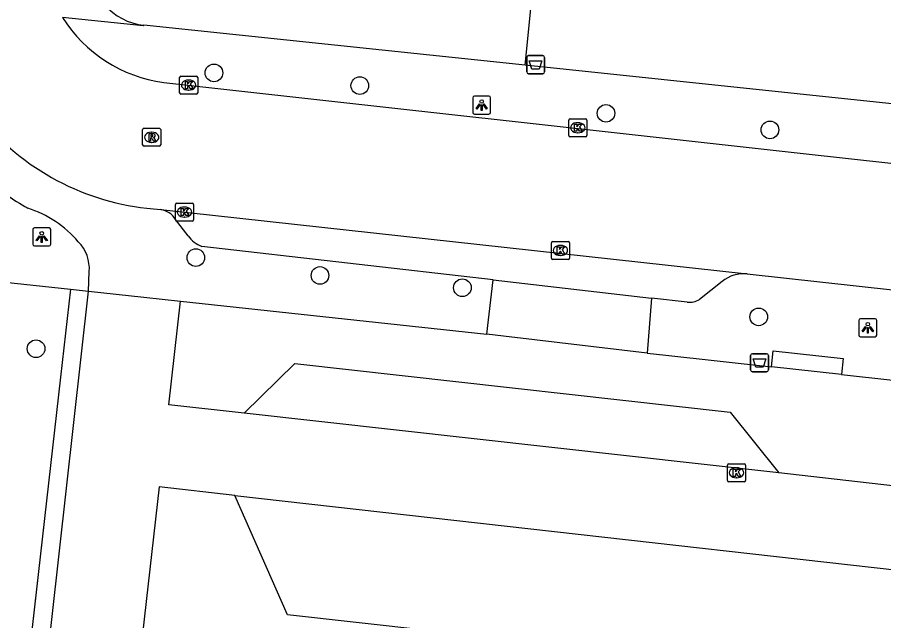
# Model space of a CAD drawing. Extents: x 162082 to 163393, y 388091 to 388632.
# Drawn here: x 162610.54 to 162658.6, y 388336.96 to 388370.41 of the extents above; entities that cross this region are included whole.
import ezdxf

# ---------------------------------------------------------------- set-up
doc = ezdxf.new("R2010")
doc.units = 0
for name, color, linetype in [('IMGEO_Afvalbak', 7, 'Continuous'), ('IMGEO_Boom', 7, 'Continuous'), ('IMGEO_Groenvoorziening', 7, 'Continuous'), ('IMGEO_Hek', 7, 'Continuous'), ('IMGEO_Kolk', 7, 'Continuous'), ('IMGEO_Lichtpunt', 7, 'Continuous'), ('IMGEO_Parkeervlak_open', 7, 'Continuous'), ('IMGEO_Rijbaan_lokaal_open', 7, 'Continuous'), ('IMGEO_Rioolput', 7, 'Continuous'), ('IMGEO_Voetpad_open', 7, 'Continuous')]:
    doc.layers.add(name, color=color, linetype=linetype)

msp = doc.modelspace()

# ---------------------------------------------------------------- linework, layer by layer
at = {"layer": 'IMGEO_Afvalbak'}
for p, q in [((162638.794, 388367.385), (162638.794, 388368.185)), ((162638.794, 388368.185), (162638.794, 388367.385)), ((162638.894, 388368.285), (162639.684, 388368.285)), ((162639.684, 388368.285), (162638.894, 388368.285)), ((162639.784, 388368.185), (162639.784, 388367.385)), ((162639.784, 388367.385), (162639.784, 388368.185)), ((162639.684, 388367.285), (162638.894, 388367.285)), ((162638.894, 388367.285), (162639.684, 388367.285)), ((162651.213, 388350.863), (162651.213, 388351.663)), ((162651.213, 388351.663), (162651.213, 388350.863)), ((162651.313, 388351.763), (162652.103, 388351.763)), ((162652.103, 388351.763), (162651.313, 388351.763)), ((162652.203, 388351.663), (162652.203, 388350.863)), ((162652.203, 388350.863), (162652.203, 388351.663)), ((162652.103, 388350.763), (162651.313, 388350.763)), ((162651.313, 388350.763), (162652.103, 388350.763))]:
    msp.add_line(p, q, dxfattribs=at)
for points in [[(162638.937, 388367.999), (162639.641, 388367.999), (162639.492, 388367.529), (162639.086, 388367.529), (162638.937, 388367.999)], [(162651.356, 388351.477), (162652.06, 388351.477), (162651.911, 388351.007), (162651.505, 388351.007), (162651.356, 388351.477)]]:
    msp.add_lwpolyline(points, dxfattribs=at)
for centre, start, end in [((162638.894, 388368.185), 90, 180), ((162638.894, 388368.185), 90, 180), ((162639.684, 388368.185), 0, 90), ((162639.684, 388368.185), 360, 90), ((162638.894, 388367.385), 180, 270), ((162638.894, 388367.385), 180, 270), ((162639.684, 388367.385), 270, 0), ((162639.684, 388367.385), 270, 0), ((162651.313, 388351.663), 90, 180), ((162651.313, 388351.663), 90, 180), ((162652.103, 388351.663), 0, 90), ((162652.103, 388351.663), 360, 90), ((162651.313, 388350.863), 180, 270), ((162651.313, 388350.863), 180, 270), ((162652.103, 388350.863), 270, 0), ((162652.103, 388350.863), 270, 0)]:
    msp.add_arc(centre, 0.1, start, end, dxfattribs=at)
at = {"layer": 'IMGEO_Boom'}
for centre in [(162621.444, 388367.329), (162629.535, 388366.624), (162643.192, 388365.088), (162652.288, 388364.17), (162620.439, 388357.089), (162627.326, 388356.099), (162635.227, 388355.418), (162651.665, 388353.804), (162611.575, 388352.038)]:
    msp.add_circle(centre, 0.489, dxfattribs=at)
at = {"layer": 'IMGEO_Groenvoorziening'}
for points in [[(162638.702, 388367.749), (162640.233, 388382.891), (162614.983, 388385.568)], [(162601.206, 388356.658), (162613.478, 388355.34)], [(162613.478, 388355.34), (162612.925, 388350.456), (162602.483, 388258.384)], [(162613.478, 388355.34), (162614.492, 388355.23)]]:
    msp.add_lwpolyline(points, dxfattribs=at)
at = {"layer": 'IMGEO_Hek'}
msp.add_lwpolyline([(162612.925, 388350.456), (162596.208, 388203.054)], dxfattribs=at)
at = {"layer": 'IMGEO_Kolk'}
for p, q in [((162619.54, 388366.226), (162619.54, 388367.078)), ((162619.615, 388367.152), (162620.467, 388367.152)), ((162620.541, 388367.078), (162620.541, 388366.226)), ((162620.028, 388366.932), (162620.053, 388366.932)), ((162620.467, 388366.152), (162619.615, 388366.152)), ((162620.051, 388366.372), (162620.026, 388366.372)), ((162641.128, 388363.864), (162641.128, 388364.716)), ((162641.203, 388364.79), (162642.055, 388364.79)), ((162642.129, 388364.716), (162642.129, 388363.864)), ((162641.616, 388364.57), (162641.641, 388364.57)), ((162642.055, 388363.79), (162641.203, 388363.79)), ((162641.639, 388364.01), (162641.614, 388364.01)), ((162619.31, 388359.189), (162619.31, 388360.041)), ((162619.385, 388360.115), (162620.237, 388360.115)), ((162619.798, 388359.895), (162619.823, 388359.895)), ((162620.311, 388360.041), (162620.311, 388359.189)), ((162619.821, 388359.335), (162619.796, 388359.335)), ((162620.237, 388359.115), (162619.385, 388359.115)), ((162640.162, 388357.06), (162640.162, 388357.912)), ((162640.237, 388357.986), (162641.089, 388357.986)), ((162641.163, 388357.912), (162641.163, 388357.06)), ((162640.65, 388357.766), (162640.675, 388357.766)), ((162641.089, 388356.986), (162640.237, 388356.986)), ((162640.673, 388357.206), (162640.648, 388357.206)), ((162649.934, 388344.735), (162649.934, 388345.587)), ((162650.009, 388345.661), (162650.861, 388345.661)), ((162650.422, 388345.441), (162650.447, 388345.441)), ((162650.935, 388345.587), (162650.935, 388344.735)), ((162650.861, 388344.661), (162650.009, 388344.661)), ((162650.445, 388344.881), (162650.42, 388344.881))]:
    msp.add_line(p, q, dxfattribs=at)
for points in [[(162619.54, 388366.226), (162619.54, 388367.078)], [(162619.615, 388367.152), (162620.467, 388367.152)], [(162620.541, 388367.078), (162620.541, 388366.226)], [(162619.861, 388366.852), (162619.984, 388366.852), (162619.984, 388366.701), (162620.114, 388366.852), (162620.278, 388366.852), (162620.132, 388366.701), (162620.285, 388366.452), (162620.133, 388366.452), (162620.048, 388366.616), (162619.984, 388366.549), (162619.984, 388366.452), (162619.861, 388366.452), (162619.861, 388366.852)], [(162620.467, 388366.152), (162619.615, 388366.152)], [(162641.128, 388363.864), (162641.128, 388364.716)], [(162641.203, 388364.79), (162642.055, 388364.79)], [(162642.129, 388364.716), (162642.129, 388363.864)], [(162641.449, 388364.49), (162641.572, 388364.49), (162641.572, 388364.339), (162641.702, 388364.49), (162641.866, 388364.49), (162641.72, 388364.339), (162641.873, 388364.09), (162641.721, 388364.09), (162641.636, 388364.254), (162641.572, 388364.187), (162641.572, 388364.09), (162641.449, 388364.09), (162641.449, 388364.49)], [(162642.055, 388363.79), (162641.203, 388363.79)], [(162619.31, 388359.189), (162619.31, 388360.041)], [(162619.385, 388360.115), (162620.237, 388360.115)], [(162619.631, 388359.815), (162619.754, 388359.815), (162619.754, 388359.664), (162619.884, 388359.815), (162620.048, 388359.815), (162619.902, 388359.664), (162620.055, 388359.415), (162619.903, 388359.415), (162619.818, 388359.579), (162619.754, 388359.512), (162619.754, 388359.415), (162619.631, 388359.415), (162619.631, 388359.815)], [(162620.311, 388360.041), (162620.311, 388359.189)], [(162620.237, 388359.115), (162619.385, 388359.115)], [(162640.162, 388357.06), (162640.162, 388357.912)], [(162640.237, 388357.986), (162641.089, 388357.986)], [(162641.163, 388357.912), (162641.163, 388357.06)], [(162640.483, 388357.686), (162640.606, 388357.686), (162640.606, 388357.535), (162640.736, 388357.686), (162640.9, 388357.686), (162640.754, 388357.535), (162640.907, 388357.286), (162640.755, 388357.286), (162640.67, 388357.45), (162640.606, 388357.383), (162640.606, 388357.286), (162640.483, 388357.286), (162640.483, 388357.686)], [(162641.089, 388356.986), (162640.237, 388356.986)], [(162649.934, 388344.735), (162649.934, 388345.587)], [(162650.009, 388345.661), (162650.861, 388345.661)], [(162650.935, 388345.587), (162650.935, 388344.735)], [(162650.255, 388345.361), (162650.378, 388345.361), (162650.378, 388345.21), (162650.508, 388345.361), (162650.672, 388345.361), (162650.526, 388345.21), (162650.679, 388344.961), (162650.527, 388344.961), (162650.442, 388345.125), (162650.378, 388345.058), (162650.378, 388344.961), (162650.255, 388344.961), (162650.255, 388345.361)], [(162650.861, 388344.661), (162650.009, 388344.661)]]:
    msp.add_lwpolyline(points, dxfattribs=at)
for centre, start, end in [((162619.617, 388367.076), 91.552, 178.448), ((162619.617, 388367.076), 91.552, 178.448), ((162620.465, 388367.076), 1.552, 88.448), ((162620.465, 388367.076), 1.552, 88.448), ((162619.617, 388366.228), 181.552, 268.448), ((162619.617, 388366.228), 181.552, 268.448), ((162620.465, 388366.228), 271.552, 358.448), ((162620.465, 388366.228), 271.552, 358.448), ((162641.205, 388364.714), 91.552, 178.448), ((162641.205, 388364.714), 91.552, 178.448), ((162642.053, 388364.714), 1.552, 88.448), ((162642.053, 388364.714), 1.552, 88.448), ((162641.205, 388363.866), 181.552, 268.448), ((162641.205, 388363.866), 181.552, 268.448), ((162642.053, 388363.866), 271.552, 358.448), ((162642.053, 388363.866), 271.552, 358.448), ((162619.387, 388360.039), 91.552, 178.448), ((162619.387, 388360.039), 91.552, 178.448), ((162620.235, 388360.039), 1.552, 88.448), ((162620.235, 388360.039), 1.552, 88.448), ((162619.387, 388359.191), 181.552, 268.448), ((162619.387, 388359.191), 181.552, 268.448), ((162620.235, 388359.191), 271.552, 358.448), ((162620.235, 388359.191), 271.552, 358.448), ((162640.239, 388357.91), 91.552, 178.448), ((162640.239, 388357.91), 91.552, 178.448), ((162641.087, 388357.91), 1.552, 88.448), ((162641.087, 388357.91), 1.552, 88.448), ((162640.239, 388357.062), 181.552, 268.448), ((162640.239, 388357.062), 181.552, 268.448), ((162641.087, 388357.062), 271.552, 358.448), ((162641.087, 388357.062), 271.552, 358.448), ((162650.011, 388345.585), 91.552, 178.448), ((162650.011, 388345.585), 91.552, 178.448), ((162650.859, 388345.585), 1.552, 88.448), ((162650.859, 388345.585), 1.552, 88.448), ((162650.011, 388344.737), 181.552, 268.448), ((162650.011, 388344.737), 181.552, 268.448), ((162650.859, 388344.737), 271.552, 358.448), ((162650.859, 388344.737), 271.552, 358.448)]:
    msp.add_arc(centre, 0.0765, start, end, dxfattribs=at)
for centre, major_axis, ratio, start_param, end_param in [((162620.027, 388366.652), (-0.387, 0.002), 0.722429, 4.712389, 7.853982), ((162620.052, 388366.652), (-0.39, 0.002), 0.717154, 1.570796, 4.712389), ((162641.615, 388364.29), (-0.387, 0.002), 0.722429, 4.712389, 7.853982), ((162641.64, 388364.29), (-0.39, 0.002), 0.717154, 1.570796, 4.712389), ((162619.797, 388359.615), (-0.387, 0.002), 0.722429, 4.712389, 7.853982), ((162619.822, 388359.615), (-0.39, 0.002), 0.717154, 1.570796, 4.712389), ((162640.649, 388357.486), (-0.387, 0.002), 0.722429, 4.712389, 7.853982), ((162640.674, 388357.486), (-0.39, 0.002), 0.717154, 1.570796, 4.712389), ((162650.421, 388345.161), (-0.387, 0.002), 0.722429, 4.712389, 7.853982), ((162650.446, 388345.161), (-0.39, 0.002), 0.717154, 1.570796, 4.712389)]:
    msp.add_ellipse(centre, major_axis=major_axis, ratio=ratio, start_param=start_param, end_param=end_param, dxfattribs=at)
at = {"layer": 'IMGEO_Lichtpunt'}
for p, q in [((162636.7, 388366.042), (162635.892, 388366.042)), ((162636.7, 388366.042), (162635.892, 388366.042)), ((162635.798, 388365.947), (162635.798, 388365.14)), ((162635.798, 388365.947), (162635.798, 388365.14)), ((162636.794, 388365.14), (162636.794, 388365.947)), ((162636.794, 388365.14), (162636.794, 388365.947)), ((162635.892, 388365.046), (162636.7, 388365.046)), ((162635.892, 388365.046), (162636.7, 388365.046)), ((162611.392, 388358.64), (162611.392, 388357.833)), ((162611.392, 388358.64), (162611.392, 388357.833)), ((162612.294, 388358.735), (162611.486, 388358.735)), ((162612.294, 388358.735), (162611.486, 388358.735)), ((162612.388, 388357.833), (162612.388, 388358.64)), ((162612.388, 388357.833), (162612.388, 388358.64)), ((162611.486, 388357.739), (162612.294, 388357.739)), ((162611.486, 388357.739), (162612.294, 388357.739)), ((162657.218, 388353.602), (162657.218, 388352.795)), ((162657.218, 388353.602), (162657.218, 388352.795)), ((162658.12, 388353.697), (162657.312, 388353.697)), ((162658.12, 388353.697), (162657.312, 388353.697)), ((162658.214, 388352.795), (162658.214, 388353.602)), ((162658.214, 388352.795), (162658.214, 388353.602)), ((162657.312, 388352.701), (162658.12, 388352.701)), ((162657.312, 388352.701), (162658.12, 388352.701))]:
    msp.add_line(p, q, dxfattribs=at)
for points in [[(162636.172, 388365.611), (162636.211, 388365.583), (162636.023, 388365.321), (162635.985, 388365.348), (162636.172, 388365.611)], [(162636.274, 388365.563), (162636.321, 388365.563), (162636.321, 388365.241), (162636.274, 388365.241), (162636.274, 388365.563)], [(162636.384, 388365.583), (162636.422, 388365.61), (162636.609, 388365.348), (162636.57, 388365.32), (162636.384, 388365.583)], [(162611.766, 388358.304), (162611.805, 388358.276), (162611.617, 388358.014), (162611.579, 388358.041), (162611.766, 388358.304)], [(162611.868, 388358.256), (162611.915, 388358.256), (162611.915, 388357.934), (162611.868, 388357.934), (162611.868, 388358.256)], [(162611.978, 388358.276), (162612.016, 388358.303), (162612.203, 388358.041), (162612.164, 388358.013), (162611.978, 388358.276)], [(162657.592, 388353.266), (162657.631, 388353.238), (162657.443, 388352.976), (162657.405, 388353.003), (162657.592, 388353.266)], [(162657.694, 388353.218), (162657.741, 388353.218), (162657.741, 388352.896), (162657.694, 388352.896), (162657.694, 388353.218)], [(162657.804, 388353.238), (162657.842, 388353.265), (162658.029, 388353.003), (162657.99, 388352.975), (162657.804, 388353.238)]]:
    msp.add_lwpolyline(points, dxfattribs=at)
for centre in [(162636.297, 388365.745), (162611.891, 388358.438), (162657.717, 388353.4)]:
    msp.add_circle(centre, 0.0994, dxfattribs=at)
for centre, start, end in [((162635.892, 388365.947), 90, 180), ((162635.892, 388365.947), 90, 180), ((162636.7, 388365.947), 0, 90), ((162636.7, 388365.947), 0, 90), ((162635.892, 388365.14), 180, 270), ((162635.892, 388365.14), 180, 270), ((162636.7, 388365.14), 270, 0), ((162636.7, 388365.14), 270, 360), ((162611.486, 388358.64), 90, 180), ((162611.486, 388358.64), 90, 180), ((162612.294, 388358.64), 0, 90), ((162612.294, 388358.64), 0, 90), ((162611.486, 388357.833), 180, 270), ((162611.486, 388357.833), 180, 270), ((162612.294, 388357.833), 270, 0), ((162612.294, 388357.833), 270, 360), ((162657.312, 388353.602), 90, 180), ((162657.312, 388353.602), 90, 180), ((162658.12, 388353.602), 0, 90), ((162658.12, 388353.602), 0, 90), ((162657.312, 388352.795), 180, 270), ((162657.312, 388352.795), 180, 270), ((162658.12, 388352.795), 270, 0), ((162658.12, 388352.795), 270, 360)]:
    msp.add_arc(centre, 0.0946, start, end, dxfattribs=at)
at = {"layer": 'IMGEO_Parkeervlak_open'}
for points in [[(162623.115, 388348.466), (162625.935, 388351.216), (162650.077, 388348.52), (162652.774, 388345.157)], [(162696.097, 388329.416), (162625.521, 388337.279), (162622.595, 388343.908)]]:
    msp.add_lwpolyline(points, dxfattribs=at)
at = {"layer": 'IMGEO_Rijbaan_lokaal_open'}
for points in [[(162618.656, 388366.803), (162654.13, 388362.855), (162695.039, 388358.344)], [(162618.083, 388359.792), (162618.494, 388359.75)], [(162618.494, 388359.75), (162651.027, 388356.187)], [(162651.027, 388356.187), (162671.349, 388353.951)], [(162611.637, 388329.745), (162614.492, 388355.23)], [(162614.492, 388355.23), (162617.553, 388354.899), (162619.595, 388354.678)], [(162623.115, 388348.466), (162618.941, 388348.925), (162619.595, 388354.678)], [(162652.774, 388345.157), (162623.115, 388348.466)], [(162659.738, 388344.36), (162652.774, 388345.157)], [(162622.595, 388343.908), (162618.41, 388344.384), (162617.365, 388335.255), (162682.347, 388328.026), (162681.666, 388321.931)], [(162622.595, 388343.908), (162693.533, 388335.925), (162696.097, 388329.416)]]:
    msp.add_lwpolyline(points, dxfattribs=at)
for centre, radius, start, end in [((162619.666, 388374.534), 7.797, 211.9423, 262.5563), ((162619.277, 388373.702), 13.961, 219.0359, 265.0938)]:
    msp.add_arc(centre, radius, start, end, dxfattribs=at)
at = {"layer": 'IMGEO_Rioolput'}
for p, q in [((162617.489, 388363.333), (162617.489, 388364.185)), ((162617.564, 388364.259), (162618.416, 388364.259)), ((162618.49, 388364.185), (162618.49, 388363.333)), ((162617.977, 388364.039), (162618.002, 388364.039)), ((162618.416, 388363.259), (162617.564, 388363.259)), ((162618, 388363.479), (162617.975, 388363.479))]:
    msp.add_line(p, q, dxfattribs=at)
for points in [[(162617.489, 388363.333), (162617.489, 388364.185)], [(162617.564, 388364.259), (162618.416, 388364.259)], [(162618.49, 388364.185), (162618.49, 388363.333)], [(162618.078, 388363.957), (162617.826, 388363.959), (162617.826, 388363.559)], [(162617.826, 388363.559), (162617.95, 388363.559), (162617.95, 388363.721), (162617.961, 388363.721)], [(162618.004, 388363.878), (162617.95, 388363.878), (162617.95, 388363.797)], [(162617.95, 388363.797), (162618.002, 388363.797)], [(162618.008, 388363.692), (162618.079, 388363.559), (162618.219, 388363.559), (162618.154, 388363.685)], [(162618.416, 388363.259), (162617.564, 388363.259)]]:
    msp.add_lwpolyline(points, dxfattribs=at)
for centre, radius, start, end in [((162617.566, 388364.183), 0.0765, 91.552, 178.448), ((162617.566, 388364.183), 0.0765, 91.552, 178.448), ((162618.414, 388364.183), 0.0765, 1.552, 88.448), ((162618.414, 388364.183), 0.0765, 1.552, 88.448), ((162617.96, 388363.668), 0.0533, 26.0293, 88.6989), ((162617.986, 388363.986), 0.19, 274.7715, 282.9687), ((162618.01, 388363.782), 0.0964, 77.0061, 93.1865), ((162618.024, 388363.839), 0.0378, 276.6634, 79.6772), ((162618.077, 388363.847), 0.109, 350.3612, 89.416), ((162618.075, 388363.847), 0.112, 277.5842, 350.9817), ((162618.059, 388363.632), 0.108, 29.5134, 73.7905), ((162617.566, 388363.335), 0.0765, 181.552, 268.448), ((162617.566, 388363.335), 0.0765, 181.552, 268.448), ((162618.414, 388363.335), 0.0765, 271.552, 358.448), ((162618.414, 388363.335), 0.0765, 271.552, 358.448)]:
    msp.add_arc(centre, radius, start, end, dxfattribs=at)
for centre, major_axis, ratio, start_param, end_param in [((162617.976, 388363.759), (-0.387, 0.002), 0.722429, 4.712389, 7.853982), ((162618.001, 388363.759), (-0.39, 0.002), 0.717154, 1.570796, 4.712389)]:
    msp.add_ellipse(centre, major_axis=major_axis, ratio=ratio, start_param=start_param, end_param=end_param, dxfattribs=at)
at = {"layer": 'IMGEO_Voetpad_open'}
for points in [[(162617.553, 388369.971), (162617.519, 388369.947), (162613.05, 388370.409)], [(162638.702, 388367.749), (162617.553, 388369.971)], [(162684.33, 388362.957), (162638.702, 388367.749)], [(162620.016, 388358.299), (162619.312, 388359.21)], [(162636.931, 388355.856), (162620.781, 388357.707)], [(162614.492, 388355.23), (162614.527, 388356.314)], [(162636.581, 388352.837), (162636.931, 388355.856)], [(162636.931, 388355.856), (162645.718, 388354.849)], [(162649.642, 388355.77), (162648.375, 388354.773)], [(162619.595, 388354.678), (162636.581, 388352.837)], [(162645.718, 388354.849), (162645.478, 388351.796)], [(162647.704, 388354.621), (162645.718, 388354.849)], [(162645.478, 388351.796), (162637.499, 388352.737), (162636.581, 388352.837)], [(162645.478, 388351.796), (162646.512, 388351.674), (162652.366, 388351.028)], [(162652.366, 388351.028), (162652.465, 388351.923), (162656.352, 388351.496), (162656.253, 388350.601)], [(162656.253, 388350.601), (162652.366, 388351.028)], [(162656.253, 388350.601), (162691.277, 388346.74), (162692.357, 388346.621)]]:
    msp.add_lwpolyline(points, dxfattribs=at)
for centre, radius, start, end in [((162617.893, 388373.278), 3.324, 178.0003, 264.1222), ((162617.031, 388370.221), 11.964, 233.4673, 240.3478), ((162609.322, 388354.074), 6.021, 40.2559, 72.704), ((162618.318, 388358.594), 1.17, 31.7999, 81.3388), ((162612.422, 388356.474), 2.111, 355.6435, 44.9123), ((162621.308, 388359.179), 1.563, 214.2429, 250.2877), ((162650.847, 388354.276), 1.92, 84.6271, 128.8852), ((162647.83, 388355.621), 1.008, 262.8063, 302.721)]:
    msp.add_arc(centre, radius, start, end, dxfattribs=at)

doc.saveas('drawing.dxf')
